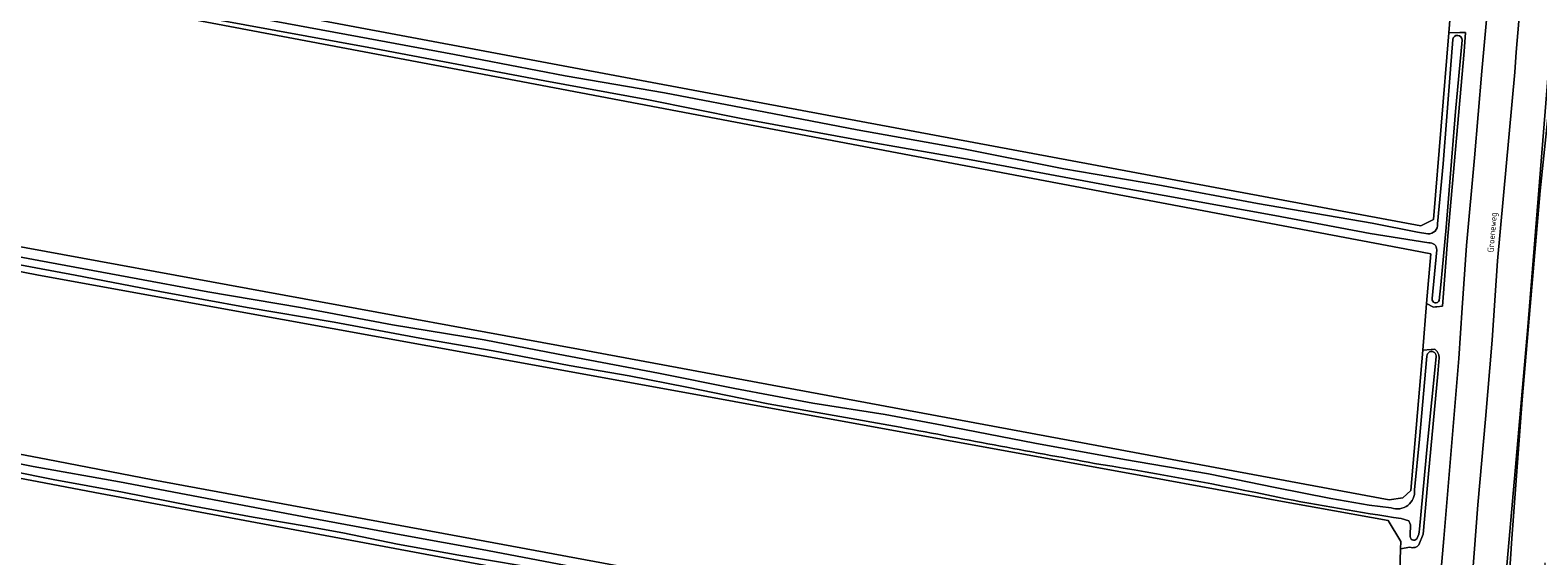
# Model space of a CAD drawing. Header units: metres. Extents: x 149984 to 156489, y 469398 to 478068.
# Tile 734 of 854: x 155182 to 155401, y 472568 to 472645. Entities that reach past the tile are written whole.
import ezdxf
from ezdxf.enums import TextEntityAlignment as Align

# ---------------------------------------------------------------- set-up
doc = ezdxf.new("R2010")
doc.units = ezdxf.units.M
doc.header["$LTSCALE"] = 0.75
for name, color, linetype, lineweight in [('B-WE-GR-GRAS-GV', 252, 'Continuous', 13), ('B-WE-OG-TERREIN_OEVER-GV', 252, 'Continuous', 18), ('B-WE-OG-TOPOGRAFIE-T18', 7, 'Continuous', 18), ('B-WE-OG-WATER_SLOOT-GV', 252, 'Continuous', 18), ('B-WE-OG-WEG-GV', 252, 'Continuous', 18), ('B-WE-VH-GESLOTENVERHARDING_ASFALT-GV', 252, 'Continuous', 18)]:
    doc.layers.add(name, color=color, linetype=linetype, lineweight=lineweight)
doc.styles.add('NLCS-ISO-M500-T18', font='NLCS-ISO.ttf', dxfattribs={"height": 0.9})

msp = doc.modelspace()

# ---------------------------------------------------------------- linework, layer by layer
at = {"layer": 'B-WE-GR-GRAS-GV', "flags": 128}
for points in [[(155240.977, 472681.385), (155119.798, 472704.801), (155055.107, 472716.972), (155054.049, 472727.423), (155034.602, 472731.392), (155018.859, 472734.567), (155010.128, 472692.895), (155009.731, 472691.704), (155065.558, 472677.549), (155096.647, 472670.538), (155139.113, 472662.203), (155183.959, 472653.604), (155279.738, 472635.613), (155384.249, 472616.166), (155386.101, 472617.092), (155388.321, 472644.266), (155388.879, 472651.091), (155387.292, 472653.472), (155366.04, 472657.526), (155340.997, 472662.304), (155335.221, 472663.406), (155315.271, 472667.212)], [(155009.334, 472689.323), (155000.471, 472646.328), (155030.898, 472639.846), (155046.376, 472636.803), (155062.913, 472634.687), (155098.234, 472628.337), (155175.625, 472613.917), (155261.482, 472598.174), (155379.619, 472576.214), (155381.603, 472576.478), (155382.794, 472577.536), (155384.519, 472598.007), (155385.096, 472604.847), (155385.704, 472612.065), (155382.932, 472612.589), (155310.735, 472626.261), (155243.887, 472638.92), (155158.559, 472655.059), (155097.308, 472666.833), (155074.819, 472672.654), (155052.197, 472678.343)]]:
    msp.add_lwpolyline(points, close=True, dxfattribs=at)
for points in [[(155164.909, 472585.738), (155183.88, 472582.104), (155199.438, 472579.124), (155243.094, 472571.054), (155308.578, 472558.883), (155333.714, 472554.915), (155377.37, 472546.58), (155378.825, 472546.977), (155380.306, 472549.622), (155380.677, 472550.284), (155380.891, 472556.688), (155381.135, 472564.015), (155381.303, 472569.039), (155381.339, 472570.128), (155379.486, 472573.171), (155369.23, 472575.037), (155364.61, 472575.878), (155344.5, 472579.538), (155253.993, 472596.011), (155211.072, 472603.823), (155182.504, 472609.022), (155138.187, 472617.621)], [(155379.563, 472541.649), (155379.56, 472541.668), (155379.559, 472541.674), (155379.354, 472543.008), (155378.201, 472543.211), (155359.495, 472546.498), (155297.112, 472557.461), (155294.291, 472557.957), (155191.765, 472577.14), (155119.93, 472590.766), (155060.796, 472601.481), (154993.459, 472615.107), (154983.802, 472565.63)]]:
    msp.add_lwpolyline(points, dxfattribs=at)
at = {"layer": 'B-WE-OG-TERREIN_OEVER-GV', "flags": 128}
for points in [[(155158.559, 472655.059), (155243.887, 472638.92), (155310.735, 472626.261), (155382.932, 472612.589), (155385.704, 472612.065), (155385.096, 472604.847), (155386.107, 472604.3), (155386.372, 472604.331), (155386.576, 472604.355), (155387.419, 472604.454), (155388.191, 472614.641), (155390.583, 472641.575), (155390.738, 472644.353), (155389.955, 472644.325), (155388.321, 472644.266), (155386.101, 472617.092), (155384.249, 472616.166), (155279.738, 472635.613), (155183.959, 472653.604), (155139.113, 472662.203)], [(155171.248, 472654.868), (155185.537, 472652.193), (155198.645, 472649.492), (155213.402, 472646.656), (155229.475, 472643.709), (155243.412, 472641.146), (155259.542, 472638.026), (155273.998, 472635.524), (155288.711, 472632.717), (155302.079, 472630.136), (155317.571, 472627.388), (155332.225, 472624.445), (155345.891, 472622.121), (155360.417, 472619.409), (155377.161, 472616.537), (155383.762, 472615.229), (155385.273, 472614.987)], [(155385.4, 472613.647), (155376.884, 472615.019), (155362.947, 472617.655), (155338.775, 472622.042), (155318.711, 472625.774), (155303.701, 472628.381), (155285.176, 472631.792), (155271.693, 472634.511), (155256.555, 472637.284), (155230.911, 472642.129), (155208.322, 472646.282), (155198.753, 472648.432), (155188.261, 472650.489), (155177.437, 472652.266)], [(155386.666, 472616.446), (155387.514, 472625.19), (155388.564, 472639.001), (155388.898, 472643.298)], [(155390.287, 472643.216), (155389.305, 472632.803), (155387.958, 472615.882), (155387.178, 472607.556), (155386.945, 472605.268)], [(155406.419, 472638.041), (155402.81, 472638.25), (155399.86, 472601.42), (155396.31, 472561.07), (155396.566, 472561.041), (155400.44, 472560.61), (155401.84, 472560.613), (155401.961, 472561.938), (155402.49, 472565.51), (155402.383, 472567.018)], [(155396.964, 472562.374), (155397.497, 472570.543), (155399.038, 472590.79), (155400.194, 472604.405), (155401.65, 472621.24), (155402.796, 472632.38), (155403.136, 472637.436)], [(155138.187, 472617.621), (155182.504, 472609.022), (155211.072, 472603.823), (155253.993, 472596.011), (155344.5, 472579.538), (155364.61, 472575.878), (155369.23, 472575.037), (155379.486, 472573.171), (155381.339, 472570.128), (155381.303, 472569.039), (155382.65, 472569.29), (155383.03, 472569.22), (155383.189, 472569.233), (155383.41, 472569.25), (155383.71, 472569.38), (155383.96, 472569.63), (155384.61, 472571.21), (155385.39, 472579.99), (155386.74, 472594.58), (155386.9, 472596.9), (155386.87, 472597.36), (155386.65, 472597.84), (155386.3, 472598.15), (155386.047, 472598.13), (155385.763, 472598.107), (155384.519, 472598.007), (155382.794, 472577.536), (155381.603, 472576.478), (155379.619, 472576.214), (155261.482, 472598.174), (155175.625, 472613.917)], [(154993.459, 472615.107), (155060.796, 472601.481), (155119.93, 472590.766), (155191.765, 472577.14), (155294.291, 472557.957), (155297.112, 472557.461), (155359.495, 472546.498), (155378.201, 472543.211), (155379.354, 472543.008), (155379.559, 472541.674), (155379.56, 472541.668), (155379.563, 472541.649)], [(155170.841, 472613.352), (155182.797, 472611.098), (155195.929, 472608.678), (155207.457, 472606.534), (155220.937, 472604.219), (155234.359, 472601.702), (155247.714, 472599.513), (155258.499, 472597.419), (155273.122, 472594.648), (155284.234, 472592.419), (155295.604, 472590.314), (155306.178, 472588.618), (155314.459, 472587.077), (155327.962, 472584.478), (155341.076, 472582.065), (155353.31, 472579.998), (155363.018, 472578.012), (155371.109, 472576.403), (155376.71, 472575.418), (155379.933, 472575.029)], [(155385.895, 472605.528), (155386.559, 472612.638)], [(155308.341, 472586.788), (155289.126, 472590.178), (155277.248, 472592.646), (155268.854, 472594.263), (155260.125, 472595.763), (155249.019, 472597.903), (155238.334, 472599.745), (155225.874, 472602.085), (155213.187, 472604.218), (155200.419, 472606.56), (155188.074, 472608.962), (155175.791, 472611.224)], [(155383.323, 472577.638), (155384.069, 472585.044), (155385.146, 472597.14)], [(155386.468, 472597.025), (155385.222, 472584.498), (155384.061, 472571.912)], [(155308.578, 472558.883), (155243.094, 472571.054), (155199.438, 472579.124), (155183.88, 472582.104), (155164.909, 472585.738)], [(155170.184, 472583.43), (155181.993, 472581.045), (155194.542, 472578.843), (155209.14, 472576.035), (155222.272, 472573.552), (155236.134, 472570.981), (155247.424, 472568.965), (155260.442, 472566.477), (155278.735, 472563.137), (155282.478, 472562.434), (155292.767, 472560.632), (155305.959, 472558.268), (155318.39, 472555.782), (155330.6, 472553.915), (155343.58, 472551.285), (155349.951, 472550.285), (155364.309, 472547.734), (155373.434, 472546.27)], [(155379.551, 472544.076), (155377.208, 472544.404), (155367.15, 472546.035), (155355.168, 472547.941), (155343.014, 472550.052), (155330.964, 472552.27), (155320.769, 472553.939), (155310.751, 472555.875), (155294.069, 472558.963), (155285.697, 472560.419), (155274.886, 472562.29), (155263.471, 472564.578), (155253.276, 472566.572), (155244.039, 472568.139), (155235.094, 472569.711), (155227.125, 472571.367), (155221.461, 472572.413), (155214.044, 472573.682), (155205.099, 472575.299), (155195.002, 472577.292), (155184.867, 472579.174), (155172.53, 472581.641)], [(155382.715, 472571.036), (155382.748, 472572.537), (155382.493, 472573.133), (155381.383, 472573.476)]]:
    msp.add_lwpolyline(points, dxfattribs=at)
at = {"layer": 'B-WE-OG-TERREIN_OEVER-GV'}
for points in [[(155388.898, 472643.298, -0.941761), (155390.287, 472643.216)], [(155385.273, 472614.987, 0.4741099), (155386.666, 472616.446)], [(155386.559, 472612.638, 0.4779339), (155385.4, 472613.647)], [(155386.945, 472605.268, -0.913002), (155385.895, 472605.528)], [(155385.146, 472597.14, -1.1275987), (155386.468, 472597.025)], [(155337.612, 472581.349, -0.0021848), (155308.341, 472586.788)], [(155363.426, 472576.576, 0.0122344), (155337.612, 472581.349)], [(155379.933, 472575.029, 0.5577111), (155383.323, 472577.638)], [(155381.383, 472573.476, -0.0124252), (155363.426, 472576.576)], [(155383.684, 472570.532, -0.8694606), (155382.715, 472571.036)], [(155384.061, 472571.912, -0.1001188), (155383.684, 472570.532)]]:
    msp.add_lwpolyline(points, format="xyb", dxfattribs=at)
at = {"layer": 'B-WE-OG-WATER_SLOOT-GV', "flags": 128}
for points in [[(155385.273, 472614.987), (155383.762, 472615.229), (155377.161, 472616.537), (155360.417, 472619.409), (155345.891, 472622.121), (155332.225, 472624.445), (155317.571, 472627.388), (155302.079, 472630.136), (155288.711, 472632.717), (155273.998, 472635.524), (155259.542, 472638.026), (155243.412, 472641.146), (155229.475, 472643.709), (155213.402, 472646.656), (155198.645, 472649.492), (155185.537, 472652.193), (155171.248, 472654.868)], [(155177.437, 472652.266), (155188.261, 472650.489), (155198.753, 472648.432), (155208.322, 472646.282), (155230.911, 472642.129), (155256.555, 472637.284), (155271.693, 472634.511), (155285.176, 472631.792), (155303.701, 472628.381), (155318.711, 472625.774), (155338.775, 472622.042), (155362.947, 472617.655), (155376.884, 472615.019), (155385.4, 472613.647)], [(155388.898, 472643.298), (155388.564, 472639.001), (155387.514, 472625.19), (155386.666, 472616.446)], [(155386.945, 472605.268), (155387.178, 472607.556), (155387.958, 472615.882), (155389.305, 472632.803), (155390.287, 472643.216)], [(155403.136, 472637.436), (155402.796, 472632.38), (155401.65, 472621.24), (155400.194, 472604.405), (155399.038, 472590.79), (155397.497, 472570.543), (155396.964, 472562.374)], [(155379.933, 472575.029), (155376.71, 472575.418), (155371.109, 472576.403), (155363.018, 472578.012), (155353.31, 472579.998), (155341.076, 472582.065), (155327.962, 472584.478), (155314.459, 472587.077), (155306.178, 472588.618), (155295.604, 472590.314), (155284.234, 472592.419), (155273.122, 472594.648), (155258.499, 472597.419), (155247.714, 472599.513), (155234.359, 472601.702), (155220.937, 472604.219), (155207.457, 472606.534), (155195.929, 472608.678), (155182.797, 472611.098), (155170.841, 472613.352)], [(155386.559, 472612.638), (155385.895, 472605.528)], [(155175.791, 472611.224), (155188.074, 472608.962), (155200.419, 472606.56), (155213.187, 472604.218), (155225.874, 472602.085), (155238.334, 472599.745), (155249.019, 472597.903), (155260.125, 472595.763), (155268.854, 472594.263), (155277.248, 472592.646), (155289.126, 472590.178), (155308.341, 472586.788)], [(155385.146, 472597.14), (155384.069, 472585.044), (155383.323, 472577.638)], [(155384.061, 472571.912), (155385.222, 472584.498), (155386.468, 472597.025)], [(155373.434, 472546.27), (155364.309, 472547.734), (155349.951, 472550.285), (155343.58, 472551.285), (155330.6, 472553.915), (155318.39, 472555.782), (155305.959, 472558.268), (155292.767, 472560.632), (155282.478, 472562.434), (155278.735, 472563.137), (155260.442, 472566.477), (155247.424, 472568.965), (155236.134, 472570.981), (155222.272, 472573.552), (155209.14, 472576.035), (155194.542, 472578.843), (155181.993, 472581.045), (155170.184, 472583.43)], [(155172.53, 472581.641), (155184.867, 472579.174), (155195.002, 472577.292), (155205.099, 472575.299), (155214.044, 472573.682), (155221.461, 472572.413), (155227.125, 472571.367), (155235.094, 472569.711), (155244.039, 472568.139), (155253.276, 472566.572), (155263.471, 472564.578), (155274.886, 472562.29), (155285.697, 472560.419), (155294.069, 472558.963), (155310.751, 472555.875), (155320.769, 472553.939), (155330.964, 472552.27), (155343.014, 472550.052), (155355.168, 472547.941), (155367.15, 472546.035), (155377.208, 472544.404), (155379.551, 472544.076)], [(155381.383, 472573.476), (155382.493, 472573.133), (155382.748, 472572.537), (155382.715, 472571.036)]]:
    msp.add_lwpolyline(points, dxfattribs=at)
at = {"layer": 'B-WE-OG-WATER_SLOOT-GV'}
for points in [[(155390.287, 472643.216, 0.941761), (155388.898, 472643.298)], [(155386.666, 472616.446, -0.4741099), (155385.273, 472614.987)], [(155385.4, 472613.647, -0.4779339), (155386.559, 472612.638)], [(155385.895, 472605.528, 0.913002), (155386.945, 472605.268)], [(155386.468, 472597.025, 1.1275987), (155385.146, 472597.14)], [(155308.341, 472586.788, 0.0021848), (155337.612, 472581.349)], [(155337.612, 472581.349, -0.0122344), (155363.426, 472576.576)], [(155383.323, 472577.638, -0.5577111), (155379.933, 472575.029)], [(155363.426, 472576.576, 0.0124252), (155381.383, 472573.476)], [(155382.715, 472571.036, 0.8694606), (155383.684, 472570.532)], [(155383.684, 472570.532, 0.1001188), (155384.061, 472571.912)]]:
    msp.add_lwpolyline(points, format="xyb", dxfattribs=at)
at = {"layer": 'B-WE-OG-WEG-GV', "flags": 128}
for points in [[(155388.879, 472651.091), (155388.321, 472644.266), (155389.955, 472644.325), (155390.738, 472644.353), (155390.583, 472641.575), (155388.191, 472614.641), (155387.419, 472604.454), (155386.576, 472604.355), (155386.372, 472604.331), (155386.107, 472604.3), (155385.096, 472604.847), (155384.519, 472598.007), (155385.763, 472598.107), (155386.047, 472598.13), (155386.3, 472598.15), (155386.65, 472597.84), (155386.87, 472597.36), (155386.9, 472596.9), (155386.74, 472594.58), (155385.39, 472579.99), (155384.61, 472571.21), (155383.96, 472569.63), (155383.71, 472569.38), (155383.41, 472569.25), (155383.189, 472569.233), (155383.03, 472569.22), (155382.65, 472569.29), (155381.303, 472569.039), (155381.135, 472564.015)], [(155386.832, 472561.638), (155387.585, 472570.54), (155389.61, 472594.49), (155389.77, 472596.808), (155390.281, 472604.2), (155390.91, 472613.29), (155392.08, 472626.06), (155393.141, 472638.696), (155393.527, 472642.963), (155394.251, 472650.972)], [(155398.521, 472645.975), (155398.161, 472641.473), (155397.927, 472638.538), (155395.43, 472611.02), (155394.64, 472599.47), (155393.69, 472587.95), (155392.57, 472575.46), (155391.493, 472561.389)], [(155396.31, 472561.07), (155399.86, 472601.42), (155402.81, 472638.25)]]:
    msp.add_lwpolyline(points, dxfattribs=at)
at = {"layer": 'B-WE-VH-GESLOTENVERHARDING_ASFALT-GV', "flags": 128}
for points in [[(155394.251, 472650.972), (155393.527, 472642.963), (155393.141, 472638.696), (155392.08, 472626.06), (155390.91, 472613.29), (155390.281, 472604.2), (155389.77, 472596.808), (155389.61, 472594.49), (155387.585, 472570.54), (155386.832, 472561.638)], [(155391.493, 472561.389), (155392.57, 472575.46), (155393.69, 472587.95), (155394.64, 472599.47), (155395.43, 472611.02), (155397.927, 472638.538), (155398.161, 472641.473), (155398.521, 472645.975)]]:
    msp.add_lwpolyline(points, dxfattribs=at)

# ---------------------------------------------------------------- texts
at = {"layer": 'B-WE-OG-TOPOGRAFIE-T18', "style": 'NLCS-ISO-M500-T18'}
msp.add_text('Groeneweg', height=0.9, rotation=85.1, dxfattribs=at).set_placement((155394.778, 472615.186), align=Align.MIDDLE)

doc.saveas('drawing.dxf')
